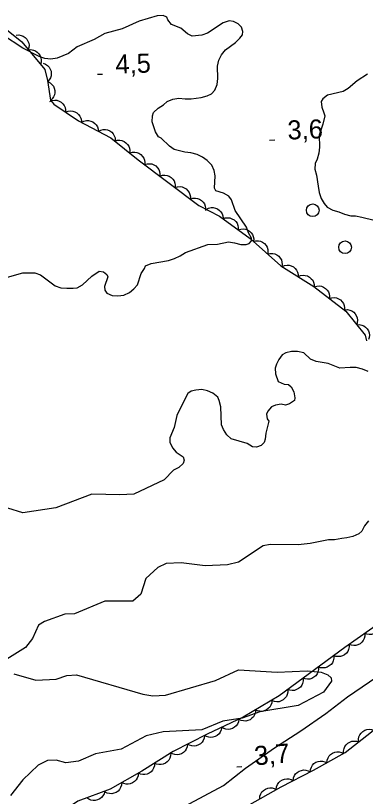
# Model space of a CAD drawing. Extents: x 336540 to 340074, y 5572036 to 5573747.
# Drawn here: x 337879.4 to 337934.5, y 5572722 to 5572845 of the extents above; entities that cross this region are included whole.
import ezdxf

# ---------------------------------------------------------------- set-up
doc = ezdxf.new("R2010")
doc.units = 0
for name, color, linetype in [('Niveau 2', 7, 'Continuous'), ('Niveau 22', 7, 'Continuous'), ('Niveau 3', 7, 'Continuous'), ('Niveau 36', 7, 'Continuous'), ('Niveau 44', 7, 'Continuous')]:
    doc.layers.add(name, color=color, linetype=linetype)

msp = doc.modelspace()

# ---------------------------------------------------------------- linework, layer by layer
at = {"layer": 'Niveau 2'}
for points in [[(337906.07, 5572831.88), (337907.03, 5572831.9), (337908.61, 5572832.11), (337909.56, 5572832.36), (337910.23, 5572832.66), (337910.78, 5572833.23), (337911.15, 5572834.14), (337911.24, 5572835.11), (337911.2, 5572837.02), (337911.4, 5572837.99), (337911.83, 5572838.84), (337912.44, 5572839.59), (337913.99, 5572840.75), (337914.7, 5572841.45), (337915.09, 5572841.96), (337915.19, 5572842.47), (337914.95, 5572843.15), (337914.43, 5572843.7), (337913.69, 5572844.07), (337913.01, 5572844.17), (337912.06, 5572843.87), (337909.61, 5572842.23), (337908.72, 5572841.92), (337907.2, 5572841.78), (337906.46, 5572842.1), (337905.42, 5572843.03), (337903.94, 5572843.61), (337903.36, 5572844.33), (337903.19, 5572844.72), (337902.62, 5572844.99), (337901.66, 5572844.97), (337898.86, 5572844.11), (337896.18, 5572842.92), (337893.44, 5572842.18), (337891.77, 5572841.24), (337889.09, 5572840.1), (337887.7, 5572839), (337885.91, 5572838.28), (337884.96, 5572838.14), (337884, 5572838.23), (337883.09, 5572838.55), (337880.52, 5572839.89), (337877.32, 5572841.96)], [(337934.79, 5572835.78), (337933.18, 5572834.73), (337931.74, 5572833.51), (337930.96, 5572833.04), (337928.5, 5572832.47), (337927.78, 5572831.89), (337927.5, 5572831.49), (337927.58, 5572830.59), (337927.94, 5572829.7), (337928.06, 5572829.19), (337927.76, 5572827.89), (337927.18, 5572826.18), (337927.22, 5572824.27), (337927.13, 5572823.31), (337926.87, 5572822.4), (337926.54, 5572821.71), (337926.51, 5572820.81), (337926.76, 5572819.86), (337927.02, 5572818.12), (337927.21, 5572817.16), (337927.52, 5572816.21), (337927.99, 5572815.38), (337928.45, 5572814.82), (337929.31, 5572814.34), (337930.27, 5572814.08), (337931.18, 5572813.71), (337932.15, 5572813.45), (337932.93, 5572813.47), (337933.9, 5572813.26), (337935.82, 5572812.8)], [(337877.75, 5572803.68), (337880.55, 5572804.48), (337882.41, 5572804.47), (337883.32, 5572804.15), (337885.61, 5572802.46), (337886.52, 5572802.14), (337887.48, 5572802.05), (337888.44, 5572802.08), (337889.11, 5572802.15), (337889.95, 5572802.62), (337891.38, 5572803.95), (337892.55, 5572804.77), (337893.23, 5572804.67), (337893.74, 5572804.23), (337893.92, 5572803.84), (337893.39, 5572802.31), (337893.46, 5572801.75), (337893.75, 5572801.3), (337894.61, 5572800.93), (337895.51, 5572800.84), (337896.41, 5572800.97), (337897.3, 5572801.39), (337898.02, 5572801.97), (337898.57, 5572802.6), (337899.15, 5572804.36), (337899.7, 5572805.17), (337899.86, 5572805.57), (337900.75, 5572805.98), (337903.45, 5572806.44), (337904.4, 5572806.75), (337905.29, 5572807.16), (337906.12, 5572807.69), (337909.64, 5572808.96), (337911.17, 5572809), (337912.9, 5572809.38), (337913.87, 5572809.23), (337914.83, 5572808.97), (337915.68, 5572808.93), (337916.18, 5572809.12), (337916.51, 5572809.52), (337916.55, 5572809.97), (337916.08, 5572810.81), (337915.73, 5572811.7), (337913.98, 5572814.31), (337913.37, 5572815.98), (337912.97, 5572816.54), (337912.11, 5572817.02), (337910.92, 5572817.39), (337910.68, 5572817.84), (337910.81, 5572819.76), (337910.67, 5572820.6), (337910.26, 5572821.44), (337909.57, 5572822.15), (337908.82, 5572822.7), (337907.97, 5572823.13), (337907, 5572823.39), (337906.04, 5572823.48), (337904.34, 5572823.89), (337903.6, 5572824.43), (337902.33, 5572825.7), (337901.87, 5572825.91), (337901.4, 5572826.69), (337900.91, 5572828.26), (337900.95, 5572829.22), (337901.11, 5572829.73), (337901.82, 5572830.42), (337902.66, 5572830.95), (337903.26, 5572831.47), (337904.16, 5572831.83), (337905.11, 5572831.97), (337906.07, 5572831.88)], [(337934.91, 5572788.93), (337934, 5572789.3), (337933.03, 5572789.56), (337932.07, 5572789.59), (337930.44, 5572789.5), (337928.62, 5572790.19), (337926.7, 5572790.54), (337925.84, 5572790.91), (337924.75, 5572791.9), (337923.79, 5572792.1), (337922.83, 5572792.08), (337921.93, 5572791.89), (337921.37, 5572791.59), (337920.83, 5572790.85), (337920.45, 5572790.1), (337920.24, 5572789.48), (337920.32, 5572788.58), (337920.74, 5572787.35), (337921.65, 5572786.98), (337922.33, 5572786.88), (337922.79, 5572786.55), (337923.2, 5572785.77), (337923.33, 5572784.82), (337923.29, 5572784.36), (337922.51, 5572783.84), (337921.89, 5572783.65), (337921.21, 5572783.81), (337920.31, 5572783.67), (337919.7, 5572783.38), (337919.1, 5572782.69), (337918.88, 5572782.23), (337919.01, 5572781.5), (337919.25, 5572781.11), (337918.78, 5572779.24), (337918.69, 5572778.28), (337918.53, 5572777.77), (337918.04, 5572777.3), (337917.31, 5572777.06), (337916.69, 5572777.1), (337915.83, 5572777.59), (337913.33, 5572778.37), (337912.64, 5572778.98), (337912.12, 5572779.81), (337911.82, 5572780.54), (337911.7, 5572783.41), (337911.45, 5572784.36), (337911.21, 5572784.92), (337910.46, 5572785.52), (337909.61, 5572785.9), (337908.7, 5572786.1), (337907.75, 5572786.02), (337907.02, 5572785.83), (337906.52, 5572785.48), (337905.6, 5572783.77), (337904.8, 5572782), (337904.33, 5572780.13), (337903.69, 5572778.48), (337903.65, 5572777.8), (337904.07, 5572776.91), (337904.65, 5572776.25), (337905.79, 5572775.49), (337905.92, 5572774.98), (337905.76, 5572774.47), (337905.1, 5572773.84), (337904.26, 5572773.42), (337902.78, 5572771.91), (337897.99, 5572769.63), (337895.82, 5572769.51), (337891.39, 5572769.63), (337885.74, 5572767.47), (337880.55, 5572766.69), (337878.15, 5572767.42)], [(337934.94, 5572765.42), (337934.33, 5572764.67), (337933.9, 5572763.82), (337933.41, 5572763.41), (337932.51, 5572762.99), (337931.56, 5572762.75), (337930.77, 5572762.67), (337929.6, 5572762.42), (337928.64, 5572762.45), (337925.78, 5572761.87), (337923.86, 5572761.66), (337919.47, 5572761.72), (337918.38, 5572761.52), (337914.46, 5572758.94), (337912.77, 5572758.51), (337909.23, 5572758.33), (337905.48, 5572758.82), (337903.12, 5572758.7), (337901.8, 5572758.11), (337899.87, 5572756.33), (337899.13, 5572753.91), (337897.83, 5572752.8), (337893.43, 5572752.77), (337888.64, 5572750.81), (337887.12, 5572750.74), (337883.95, 5572749.57), (337882.98, 5572748.99), (337882.06, 5572746.92), (337880.95, 5572745.51), (337877.99, 5572743.65)], [(337879.14, 5572741.34), (337882.58, 5572740.33), (337885.78, 5572740.5), (337887.44, 5572741.08), (337888.96, 5572741.16), (337899.44, 5572738.13), (337900.98, 5572737.89), (337903, 5572737.99), (337910.84, 5572740.27), (337914.48, 5572741.98), (337920.57, 5572741.6), (337925.32, 5572741.84), (337927.52, 5572741.63), (337928.55, 5572741.18), (337929.09, 5572740.69), (337929.11, 5572740.17), (337927.86, 5572738.43), (337923.9, 5572736.35), (337917.85, 5572735.35), (337915.04, 5572734.36), (337912.02, 5572733.87), (337908.7, 5572732.52), (337902.64, 5572732.21), (337899.94, 5572731.56), (337896, 5572729.48), (337891.97, 5572728.77), (337889.31, 5572727.61), (337887.3, 5572727.34), (337885.76, 5572727.77), (337884.41, 5572727.7), (337882.94, 5572726.94), (337880.51, 5572724.63), (337878.6, 5572722.16)]]:
    msp.add_lwpolyline(points, dxfattribs=at)
at = {"layer": 'Niveau 22'}
msp.add_lwpolyline([(337906.03, 5572720.49), (337912.12, 5572723.78), (337915.58, 5572726.51), (337920.14, 5572729.71), (337924.3, 5572732.39), (337928.22, 5572735.08), (337931.65, 5572737.73), (337936.24, 5572740.87), (337940.02, 5572743.2), (337944.07, 5572745.93), (337951.49, 5572750.46), (337958.58, 5572755.34), (337962.53, 5572758.26), (337965.1, 5572759.66), (337967.67, 5572760.85), (337969.51, 5572761.97), (337970.68, 5572762.45), (337972.82, 5572763.93), (337975.55, 5572766.07)], dxfattribs=at)
at = {"layer": 'Niveau 3'}
for p, q in [((337892.28, 5572835.75), (337893.08, 5572835.78)), ((337919.38, 5572825.38), (337920.18, 5572825.42)), ((337914.23, 5572726.7), (337915.03, 5572726.76))]:
    msp.add_line(p, q, dxfattribs=at)
at = {"layer": 'Niveau 36'}
for centre in [(337926.17, 5572814.35), (337931.26, 5572808.52)]:
    msp.add_circle(centre, 1, dxfattribs=at)
at = {"layer": 'Niveau 44'}
for points in [[(337875.23, 5572844.94), (337880.36, 5572840.85), (337883.98, 5572836.49), (337884.42, 5572834.75), (337884.89, 5572831.7), (337885.4, 5572831.06), (337889.29, 5572828.43), (337894.36, 5572825.76), (337898.7, 5572822.29), (337908.25, 5572815.07), (337911.47, 5572813.39), (337916.32, 5572809.88), (337921.15, 5572805.61), (337926.34, 5572802.33), (337931.39, 5572798.44), (337934.4, 5572794.68), (337934.66, 5572793.79)], [(337879.48, 5572841.91), (337879.89, 5572841.96), (337880.29, 5572841.88), (337880.6, 5572841.77), (337880.89, 5572841.56), (337881.15, 5572841.3), (337881.34, 5572840.97), (337881.47, 5572840.67), (337881.51, 5572840.32), (337881.49, 5572839.95), (337881.39, 5572839.61)], [(337881.39, 5572839.61), (337881.81, 5572839.65), (337882.21, 5572839.57), (337882.52, 5572839.46), (337882.81, 5572839.26), (337883.07, 5572838.99), (337883.26, 5572838.66), (337883.39, 5572838.36), (337883.43, 5572838.01), (337883.41, 5572837.64), (337883.31, 5572837.3)], [(337883.72, 5572837.51), (337884.12, 5572837.37), (337884.44, 5572837.12), (337884.68, 5572836.89), (337884.85, 5572836.58), (337884.97, 5572836.23), (337885, 5572835.85), (337884.99, 5572835.53), (337884.88, 5572835.19), (337884.7, 5572834.87), (337884.46, 5572834.6)], [(337884.44, 5572834.6), (337884.82, 5572834.42), (337885.12, 5572834.14), (337885.34, 5572833.89), (337885.48, 5572833.57), (337885.56, 5572833.21), (337885.56, 5572832.83), (337885.52, 5572832.5), (337885.37, 5572832.18), (337885.16, 5572831.88), (337884.9, 5572831.63)], [(337884.78, 5572831.48), (337885.17, 5572831.64), (337885.57, 5572831.67), (337885.9, 5572831.65), (337886.23, 5572831.54), (337886.56, 5572831.36), (337886.83, 5572831.09), (337887.05, 5572830.85), (337887.18, 5572830.52), (337887.26, 5572830.16), (337887.26, 5572829.8)], [(337887.26, 5572829.8), (337887.65, 5572829.95), (337888.06, 5572829.99), (337888.39, 5572829.97), (337888.72, 5572829.86), (337889.04, 5572829.68), (337889.32, 5572829.41), (337889.53, 5572829.17), (337889.67, 5572828.84), (337889.75, 5572828.48), (337889.75, 5572828.12)], [(337889.78, 5572828.17), (337890.15, 5572828.37), (337890.55, 5572828.45), (337890.88, 5572828.47), (337891.22, 5572828.39), (337891.56, 5572828.25), (337891.87, 5572828.01), (337892.1, 5572827.79), (337892.27, 5572827.48), (337892.4, 5572827.13), (337892.44, 5572826.77)], [(337892.44, 5572826.77), (337892.8, 5572826.97), (337893.2, 5572827.05), (337893.53, 5572827.07), (337893.88, 5572826.99), (337894.22, 5572826.85), (337894.52, 5572826.62), (337894.76, 5572826.39), (337894.93, 5572826.08), (337895.05, 5572825.73), (337895.09, 5572825.38)], [(337895, 5572825.24), (337895.4, 5572825.37), (337895.81, 5572825.37), (337896.14, 5572825.33), (337896.46, 5572825.19), (337896.77, 5572824.98), (337897.02, 5572824.7), (337897.21, 5572824.43), (337897.32, 5572824.1), (337897.38, 5572823.73), (337897.35, 5572823.37)], [(337897.35, 5572823.37), (337897.75, 5572823.5), (337898.15, 5572823.5), (337898.48, 5572823.46), (337898.8, 5572823.31), (337899.11, 5572823.11), (337899.37, 5572822.82), (337899.56, 5572822.56), (337899.66, 5572822.22), (337899.72, 5572821.86), (337899.69, 5572821.5)], [(337899.71, 5572821.52), (337900.11, 5572821.66), (337900.51, 5572821.67), (337900.84, 5572821.64), (337901.17, 5572821.51), (337901.48, 5572821.31), (337901.74, 5572821.03), (337901.94, 5572820.77), (337902.06, 5572820.44), (337902.12, 5572820.08), (337902.1, 5572819.72)], [(337902.1, 5572819.72), (337902.5, 5572819.85), (337902.91, 5572819.86), (337903.24, 5572819.83), (337903.56, 5572819.7), (337903.87, 5572819.5), (337904.14, 5572819.22), (337904.33, 5572818.96), (337904.45, 5572818.63), (337904.52, 5572818.27), (337904.5, 5572817.91)], [(337904.5, 5572817.91), (337904.89, 5572818.04), (337905.3, 5572818.06), (337905.63, 5572818.02), (337905.95, 5572817.89), (337906.27, 5572817.69), (337906.53, 5572817.41), (337906.73, 5572817.15), (337906.84, 5572816.82), (337906.91, 5572816.46), (337906.89, 5572816.1)], [(337906.89, 5572816.1), (337907.29, 5572816.23), (337907.69, 5572816.25), (337908.02, 5572816.21), (337908.35, 5572816.08), (337908.66, 5572815.88), (337908.92, 5572815.6), (337909.12, 5572815.34), (337909.24, 5572815.01), (337909.3, 5572814.65), (337909.28, 5572814.29)], [(337909.4, 5572814.47), (337909.77, 5572814.67), (337910.17, 5572814.75), (337910.5, 5572814.77), (337910.84, 5572814.69), (337911.18, 5572814.55), (337911.48, 5572814.32), (337911.72, 5572814.1), (337911.89, 5572813.79), (337912.02, 5572813.44), (337912.06, 5572813.08)], [(337912.01, 5572813), (337912.4, 5572813.14), (337912.81, 5572813.17), (337913.14, 5572813.14), (337913.46, 5572813.01), (337913.78, 5572812.82), (337914.05, 5572812.55), (337914.25, 5572812.29), (337914.38, 5572811.96), (337914.45, 5572811.6), (337914.44, 5572811.24)], [(337914.44, 5572811.24), (337914.83, 5572811.38), (337915.24, 5572811.41), (337915.57, 5572811.38), (337915.89, 5572811.25), (337916.21, 5572811.06), (337916.48, 5572810.79), (337916.68, 5572810.54), (337916.81, 5572810.21), (337916.88, 5572809.84), (337916.87, 5572809.48)], [(337916.83, 5572809.43), (337917.23, 5572809.54), (337917.64, 5572809.52), (337917.96, 5572809.46), (337918.28, 5572809.3), (337918.57, 5572809.08), (337918.82, 5572808.78), (337918.99, 5572808.51), (337919.08, 5572808.17), (337919.12, 5572807.8), (337919.08, 5572807.44)], [(337919.08, 5572807.44), (337919.48, 5572807.55), (337919.89, 5572807.53), (337920.21, 5572807.47), (337920.53, 5572807.32), (337920.82, 5572807.1), (337921.06, 5572806.8), (337921.24, 5572806.52), (337921.33, 5572806.18), (337921.37, 5572805.81), (337921.32, 5572805.46)], [(337921.35, 5572805.49), (337921.73, 5572805.65), (337922.13, 5572805.7), (337922.46, 5572805.7), (337922.8, 5572805.59), (337923.13, 5572805.42), (337923.41, 5572805.17), (337923.63, 5572804.92), (337923.77, 5572804.6), (337923.87, 5572804.24), (337923.88, 5572803.88)], [(337923.88, 5572803.88), (337924.26, 5572804.05), (337924.67, 5572804.1), (337925, 5572804.09), (337925.33, 5572803.99), (337925.66, 5572803.82), (337925.95, 5572803.56), (337926.17, 5572803.32), (337926.31, 5572803), (337926.41, 5572802.64), (337926.42, 5572802.28)], [(337926.41, 5572802.27), (337926.81, 5572802.41), (337927.22, 5572802.42), (337927.54, 5572802.38), (337927.87, 5572802.24), (337928.18, 5572802.04), (337928.44, 5572801.76), (337928.63, 5572801.5), (337928.75, 5572801.17), (337928.81, 5572800.8), (337928.79, 5572800.44)], [(337928.79, 5572800.44), (337929.19, 5572800.57), (337929.59, 5572800.58), (337929.92, 5572800.55), (337930.24, 5572800.41), (337930.56, 5572800.21), (337930.82, 5572799.93), (337931.01, 5572799.67), (337931.13, 5572799.34), (337931.19, 5572798.97), (337931.17, 5572798.61)], [(337931.21, 5572798.66), (337931.63, 5572798.69), (337932.03, 5572798.61), (337932.34, 5572798.5), (337932.62, 5572798.29), (337932.87, 5572798.02), (337933.06, 5572797.68), (337933.19, 5572797.38), (337933.22, 5572797.03), (337933.19, 5572796.66), (337933.09, 5572796.32)], [(337933.09, 5572796.32), (337933.5, 5572796.35), (337933.9, 5572796.27), (337934.21, 5572796.15), (337934.49, 5572795.94), (337934.75, 5572795.68), (337934.94, 5572795.34), (337935.06, 5572795.04), (337935.1, 5572794.69), (337935.07, 5572794.32), (337934.96, 5572793.98)], [(337910.58, 5572717.59), (337921.18, 5572723.54), (337926.3, 5572726.17), (337931.3, 5572728.96), (337935.41, 5572732.21), (337940.76, 5572736.75), (337945.43, 5572740.19), (337954.24, 5572747.07), (337958.75, 5572750.43), (337969.16, 5572757.62), (337974.08, 5572760.13), (337976.82, 5572760.7), (337981.1, 5572760.29), (337986.11, 5572758.73), (337991.23, 5572756.29), (337997.28, 5572753.98), (338002.71, 5572751.73), (338008.01, 5572749.18), (338014.31, 5572747.17)], [(337940.95, 5572752.31), (337931.21, 5572745.48), (337920.88, 5572737.88)], [(337936.82, 5572749.42), (337936.83, 5572749), (337936.72, 5572748.61), (337936.59, 5572748.31), (337936.36, 5572748.04), (337936.08, 5572747.8), (337935.73, 5572747.63), (337935.42, 5572747.53), (337935.07, 5572747.52), (337934.7, 5572747.57), (337934.37, 5572747.69)], [(337934.37, 5572747.69), (337934.38, 5572747.28), (337934.26, 5572746.89), (337934.13, 5572746.58), (337933.9, 5572746.31), (337933.62, 5572746.08), (337933.28, 5572745.91), (337932.97, 5572745.8), (337932.62, 5572745.79), (337932.25, 5572745.84), (337931.91, 5572745.97)], [(337931.9, 5572745.99), (337931.92, 5572745.57), (337931.81, 5572745.18), (337931.69, 5572744.87), (337931.47, 5572744.6), (337931.19, 5572744.35), (337930.85, 5572744.18), (337930.54, 5572744.07), (337930.19, 5572744.05), (337929.82, 5572744.09), (337929.48, 5572744.21)], [(337929.48, 5572744.21), (337929.5, 5572743.79), (337929.4, 5572743.4), (337929.27, 5572743.09), (337929.05, 5572742.82), (337928.77, 5572742.58), (337928.43, 5572742.4), (337928.13, 5572742.29), (337927.78, 5572742.27), (337927.41, 5572742.31), (337927.07, 5572742.43)], [(337927.07, 5572742.43), (337927.08, 5572742.01), (337926.98, 5572741.62), (337926.86, 5572741.32), (337926.64, 5572741.04), (337926.36, 5572740.8), (337926.02, 5572740.63), (337925.71, 5572740.51), (337925.36, 5572740.49), (337924.99, 5572740.53), (337924.65, 5572740.65)], [(337924.65, 5572740.65), (337924.67, 5572740.24), (337924.56, 5572739.84), (337924.44, 5572739.54), (337924.22, 5572739.26), (337923.94, 5572739.02), (337923.6, 5572738.85), (337923.29, 5572738.73), (337922.94, 5572738.71), (337922.57, 5572738.76), (337922.23, 5572738.88)], [(337920.88, 5572737.88), (337915.23, 5572734.53), (337909.53, 5572731.84), (337904.21, 5572729.11), (337899.27, 5572726.04), (337894.28, 5572723.18), (337889.18, 5572721.29), (337885.62, 5572718.87), (337884.1, 5572716.26), (337880.96, 5572711.36), (337876.62, 5572707.02)], [(337922.23, 5572738.88), (337922.25, 5572738.46), (337922.15, 5572738.07), (337922.02, 5572737.76), (337921.8, 5572737.49), (337921.53, 5572737.24), (337921.18, 5572737.07), (337920.88, 5572736.95), (337920.53, 5572736.94), (337920.16, 5572736.98), (337919.82, 5572737.1)], [(337919.75, 5572737.21), (337919.72, 5572736.79), (337919.58, 5572736.41), (337919.43, 5572736.12), (337919.18, 5572735.87), (337918.88, 5572735.65), (337918.52, 5572735.51), (337918.21, 5572735.43), (337917.85, 5572735.45), (337917.49, 5572735.52), (337917.17, 5572735.68)], [(337917.17, 5572735.68), (337917.14, 5572735.26), (337917, 5572734.88), (337916.84, 5572734.59), (337916.6, 5572734.34), (337916.3, 5572734.12), (337915.94, 5572733.98), (337915.63, 5572733.9), (337915.27, 5572733.92), (337914.91, 5572733.99), (337914.59, 5572734.15)], [(337914.55, 5572734.21), (337914.49, 5572733.8), (337914.31, 5572733.43), (337914.13, 5572733.15), (337913.86, 5572732.93), (337913.54, 5572732.74), (337913.17, 5572732.64), (337912.85, 5572732.58), (337912.5, 5572732.63), (337912.15, 5572732.75), (337911.84, 5572732.93)], [(337911.84, 5572732.93), (337911.77, 5572732.52), (337911.6, 5572732.15), (337911.42, 5572731.87), (337911.15, 5572731.65), (337910.83, 5572731.46), (337910.46, 5572731.36), (337910.14, 5572731.3), (337909.79, 5572731.35), (337909.44, 5572731.47), (337909.13, 5572731.65)], [(337933.39, 5572730.62), (337933.36, 5572731.03), (337933.45, 5572731.43), (337933.57, 5572731.74), (337933.78, 5572732.02), (337934.05, 5572732.27), (337934.38, 5572732.46), (337934.68, 5572732.58), (337935.03, 5572732.61), (337935.4, 5572732.58), (337935.75, 5572732.48)], [(337909.13, 5572731.64), (337909.08, 5572731.22), (337908.92, 5572730.85), (337908.75, 5572730.57), (337908.48, 5572730.33), (337908.17, 5572730.14), (337907.81, 5572730.02), (337907.49, 5572729.95), (337907.14, 5572729.99), (337906.78, 5572730.09), (337906.46, 5572730.27)], [(337931.04, 5572728.75), (337931.01, 5572729.17), (337931.1, 5572729.57), (337931.21, 5572729.88), (337931.42, 5572730.16), (337931.69, 5572730.41), (337932.03, 5572730.6), (337932.33, 5572730.72), (337932.68, 5572730.75), (337933.05, 5572730.72), (337933.39, 5572730.62)], [(337906.46, 5572730.27), (337906.41, 5572729.85), (337906.25, 5572729.48), (337906.08, 5572729.2), (337905.81, 5572728.96), (337905.5, 5572728.77), (337905.14, 5572728.65), (337904.82, 5572728.59), (337904.47, 5572728.62), (337904.11, 5572728.72), (337903.79, 5572728.9)], [(337903.81, 5572728.86), (337903.8, 5572728.45), (337903.66, 5572728.06), (337903.51, 5572727.77), (337903.27, 5572727.51), (337902.98, 5572727.29), (337902.62, 5572727.14), (337902.31, 5572727.05), (337901.96, 5572727.06), (337901.59, 5572727.13), (337901.26, 5572727.28)], [(337928.39, 5572727.34), (337928.43, 5572727.75), (337928.58, 5572728.13), (337928.74, 5572728.42), (337928.99, 5572728.66), (337929.3, 5572728.87), (337929.66, 5572729), (337929.98, 5572729.07), (337930.33, 5572729.05), (337930.69, 5572728.96), (337931.01, 5572728.8)], [(337901.26, 5572727.28), (337901.25, 5572726.86), (337901.12, 5572726.48), (337900.97, 5572726.18), (337900.73, 5572725.93), (337900.43, 5572725.71), (337900.08, 5572725.56), (337899.76, 5572725.47), (337899.41, 5572725.48), (337899.05, 5572725.55), (337898.72, 5572725.7)], [(337925.77, 5572725.88), (337925.81, 5572726.29), (337925.96, 5572726.67), (337926.12, 5572726.96), (337926.37, 5572727.2), (337926.68, 5572727.41), (337927.04, 5572727.54), (337927.36, 5572727.61), (337927.71, 5572727.59), (337928.07, 5572727.5), (337928.39, 5572727.34)], [(337898.71, 5572725.72), (337898.67, 5572725.3), (337898.53, 5572724.92), (337898.37, 5572724.63), (337898.12, 5572724.38), (337897.81, 5572724.17), (337897.45, 5572724.04), (337897.14, 5572723.96), (337896.79, 5572723.98), (337896.43, 5572724.07), (337896.1, 5572724.22)], [(337923.09, 5572724.52), (337923.14, 5572724.94), (337923.31, 5572725.31), (337923.48, 5572725.59), (337923.74, 5572725.83), (337924.05, 5572726.02), (337924.42, 5572726.14), (337924.74, 5572726.2), (337925.09, 5572726.17), (337925.45, 5572726.07), (337925.76, 5572725.89)], [(337920.42, 5572723.15), (337920.47, 5572723.57), (337920.64, 5572723.94), (337920.81, 5572724.22), (337921.07, 5572724.46), (337921.39, 5572724.65), (337921.75, 5572724.77), (337922.07, 5572724.83), (337922.42, 5572724.8), (337922.78, 5572724.7), (337923.09, 5572724.52)], [(337896.1, 5572724.22), (337896.07, 5572723.81), (337895.92, 5572723.43), (337895.77, 5572723.14), (337895.52, 5572722.89), (337895.21, 5572722.68), (337894.85, 5572722.55), (337894.54, 5572722.47), (337894.18, 5572722.49), (337893.82, 5572722.57), (337893.5, 5572722.73)], [(337917.82, 5572721.66), (337917.86, 5572722.07), (337918.01, 5572722.45), (337918.17, 5572722.74), (337918.42, 5572722.98), (337918.73, 5572723.19), (337919.09, 5572723.32), (337919.41, 5572723.4), (337919.76, 5572723.37), (337920.12, 5572723.29), (337920.44, 5572723.12)], [(337893.44, 5572722.87), (337893.34, 5572722.46), (337893.13, 5572722.11), (337892.93, 5572721.85), (337892.64, 5572721.65), (337892.3, 5572721.49), (337891.93, 5572721.42), (337891.6, 5572721.39), (337891.26, 5572721.47), (337890.92, 5572721.62), (337890.62, 5572721.82)]]:
    msp.add_lwpolyline(points, dxfattribs=at)

# ---------------------------------------------------------------- texts
at = {"layer": 'Niveau 3'}
for s, rotation, p in [('4,5    ', 2.2763, (337895.16, 5572835.82)), ('3,6    ', 2.2763, (337922.25, 5572825.46)), ('3,7    ', 5.0475, (337917.1, 5572726.92))]:
    msp.add_text(s, height=3, rotation=rotation, dxfattribs=at).set_placement(p)

doc.saveas('drawing.dxf')
